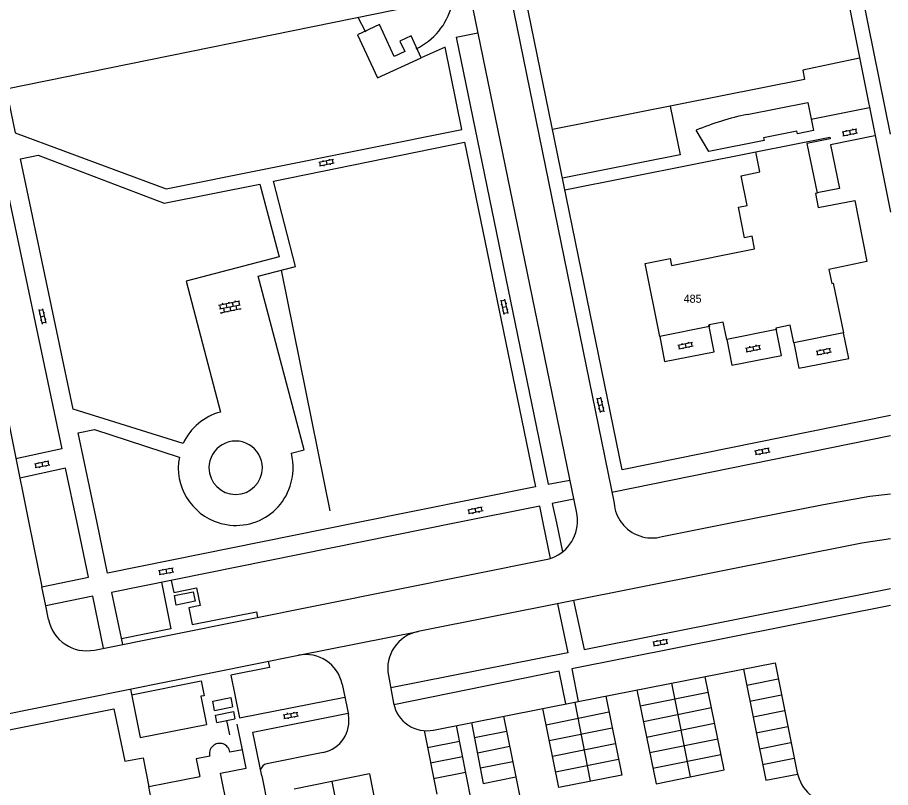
# Model space of a CAD drawing. Extents: x 148816 to 151297, y 399515 to 402500.
# Drawn here: x 151161.9 to 151297.2, y 399958.9 to 400078.4 of the extents above; entities that cross this region are included whole.
import ezdxf

# ---------------------------------------------------------------- set-up
doc = ezdxf.new("R2010")
doc.units = 0
for name, color, linetype in [('B01 Hoofdgebouw  [T] Norm', 7, 'Continuous'), ('B03 Overig opstal  [D] Gem', 7, 'Continuous'), ('B03 Overig opstal  [D] Norm', 7, 'Continuous'), ('Q19 Overig lijnvormig object  [D] Gem', 7, 'Continuous'), ('S02 Open verharding  Norm', 7, 'Continuous'), ('T03 Hek raster  [D] Gem', 7, 'Continuous'), ('T04 Haag heg  [D] Gem', 7, 'Continuous'), ('V00 Kant verharding algemeen  [T] Norm', 7, 'Continuous'), ('V00 Kant verharding algemeen secundair  [D] Norm', 7, 'Continuous'), ('V00 Kant verharding algemeen secundair  [T] Gem', 7, 'Continuous'), ('V06 Kant onverhard  [D] Norm', 7, 'Continuous'), ('Z02 Huisnummer  [Tekst] Norm', 7, 'Continuous')]:
    doc.layers.add(name, color=color, linetype=linetype)

msp = doc.modelspace()

# ---------------------------------------------------------------- linework, layer by layer
at = {"layer": 'B01 Hoofdgebouw  [T] Norm'}
for p, q in [((151226.72, 400080.84), (151160.11, 400067.3)), ((151276.36, 400057.55), (151287.82, 400059.85)), ((151287.86, 400059.59), (151284.28, 400058.87)), ((151287.82, 400059.85), (151287.86, 400059.59)), ((151284.28, 400058.87), (151285.85, 400051.14)), ((151276.98, 400054.45), (151276.36, 400057.55)), ((151274.06, 400053.86), (151276.98, 400054.45)), ((151274.99, 400049.23), (151274.06, 400053.86)), ((151285.85, 400051.14), (151285.58, 400051.09)), ((151285.58, 400051.09), (151286.04, 400048.9)), ((151286.04, 400048.9), (151291.68, 400050.02)), ((151291.68, 400050.02), (151293.59, 400040.53)), ((151273.66, 400048.96), (151274.99, 400049.23)), ((151274.61, 400044.23), (151273.66, 400048.96)), ((151275.78, 400044.46), (151274.61, 400044.23)), ((151276.17, 400042.5), (151275.78, 400044.46)), ((151263.28, 400039.92), (151276.17, 400042.5)), ((151259.21, 400040.24), (151263.06, 400041.01)), ((151261.47, 400028.91), (151259.21, 400040.24)), ((151263.06, 400041.01), (151263.28, 400039.92)), ((151293.59, 400040.53), (151287.68, 400039.33)), ((151287.68, 400039.33), (151288.13, 400037.13)), ((151288.13, 400037.13), (151288.37, 400037.18)), ((151288.37, 400037.18), (151289.93, 400029.5)), ((151271.31, 400031.16), (151269.11, 400030.72)), ((151269.11, 400030.72), (151269.16, 400030.45)), ((151271.86, 400028.44), (151271.31, 400031.16)), ((151281.67, 400030.69), (151279.48, 400030.22)), ((151282.25, 400027.93), (151281.67, 400030.69)), ((151269.16, 400030.45), (151261.47, 400028.91)), ((151279.54, 400029.98), (151271.86, 400028.44)), ((151279.48, 400030.22), (151279.54, 400029.98)), ((151289.93, 400029.5), (151282.25, 400027.93)), ((151182.21, 399959.09), (151190.13, 399960.67)), ((151203.94, 399908.22), (151193.35, 399961.16)), ((151195.53, 399892.43), (151182.21, 399959.09))]:
    msp.add_line(p, q, dxfattribs=at)
for points in [[(151218.01, 400077.29), (151214.6, 400075.7), (151217.71, 400069.03), (151224.48, 400072.15), (151222.93, 400075.55), (151221.17, 400074.75), (151221.91, 400073.11), (151220.27, 400072.36), (151218.01, 400077.29)], [(151275.02, 400063.37), (151284.43, 400065.23), (151285.3, 400060.85), (151282.8, 400060.35), (151282.72, 400060.77), (151277.55, 400059.75), (151277.63, 400059.33), (151269.09, 400057.62), (151267.1, 400060.91)], [(151193.35, 399961.16), (151197.33, 399961.96), (151196.74, 399964.82), (151194.79, 399964.43)], [(151191.67, 399963.8), (151189.59, 399963.39), (151190.13, 399960.67)]]:
    msp.add_lwpolyline(points, dxfattribs=at)
for centre, radius, start, end in [((151284.84, 400017.82), 46.6, 102.1598, 112.3727), ((151193.21, 399964.21), 1.59, 7.6869, 195.0884)]:
    msp.add_arc(centre, radius, start, end, dxfattribs=at)
at = {"layer": 'B03 Overig opstal  [D] Gem'}
for p, q in [((151192.13, 399972.35), (151194.92, 399972.9)), ((151194.92, 399972.9), (151195.2, 399971.48)), ((151192.41, 399970.92), (151192.13, 399972.35)), ((151192.41, 399970.92), (151195.2, 399971.48))]:
    msp.add_line(p, q, dxfattribs=at)
at = {"layer": 'B03 Overig opstal  [D] Norm'}
msp.add_line((151215.85, 400076.12), (151214.71, 400078.4), dxfattribs=at)
msp.add_arc((151219.28, 400082.81), 10.25, 295.5299, 35.3506, dxfattribs=at)
at = {"layer": 'Q19 Overig lijnvormig object  [D] Gem'}
for p, q in [((151186.18, 399988.72), (151189.12, 399989.31)), ((151186.47, 399987.25), (151186.18, 399988.72)), ((151189.12, 399989.31), (151189.41, 399987.84)), ((151189.41, 399987.84), (151186.47, 399987.25))]:
    msp.add_line(p, q, dxfattribs=at)
at = {"layer": 'S02 Open verharding  Norm'}
for p, q in [((151289.74, 400060.65), (151291.99, 400061.11)), ((151289.86, 400060.06), (151292.11, 400060.52)), ((151290.01, 400060.09), (151289.88, 400060.68)), ((151290.34, 400060.92), (151290.37, 400060.78)), ((151290.86, 400060.88), (151290.98, 400060.29)), ((151291.32, 400061.13), (151291.35, 400060.98)), ((151291.47, 400060.39), (151291.5, 400060.24)), ((151291.96, 400060.49), (151291.84, 400061.08)), ((151290.5, 400060.19), (151290.53, 400060.04)), ((151208.59, 400055.96), (151210.84, 400056.42)), ((151210.17, 400056.44), (151210.2, 400056.29)), ((151210.82, 400055.8), (151210.69, 400056.39)), ((151208.71, 400055.37), (151210.96, 400055.83)), ((151208.86, 400055.4), (151208.74, 400055.99)), ((151209.2, 400056.23), (151209.23, 400056.09)), ((151209.35, 400055.5), (151209.38, 400055.35)), ((151209.72, 400056.19), (151209.84, 400055.6)), ((151210.33, 400055.7), (151210.36, 400055.56)), ((151237.94, 400032.46), (151237.43, 400034.7)), ((151193.05, 400033.78), (151196.29, 400034.43)), ((151193.17, 400033.19), (151196.41, 400033.84)), ((151193.2, 400033.81), (151193.32, 400033.22)), ((151193.69, 400033.91), (151193.66, 400034.06)), ((151193.81, 400033.32), (151193.93, 400032.73)), ((151194.18, 400034.01), (151194.3, 400033.42)), ((151194.67, 400034.1), (151194.64, 400034.25)), ((151194.79, 400033.52), (151194.91, 400032.93)), ((151195.16, 400034.2), (151195.28, 400033.61)), ((151195.65, 400034.3), (151195.62, 400034.45)), ((151195.89, 400033.12), (151195.77, 400033.71)), ((151196.14, 400034.4), (151196.26, 400033.81)), ((151237.35, 400032.33), (151236.84, 400034.57)), ((151236.84, 400033.9), (151236.99, 400033.94)), ((151237.46, 400034.56), (151236.88, 400034.42)), ((151237.1, 400033.45), (151237.68, 400033.58)), ((151237.57, 400034.07), (151237.72, 400034.1)), ((151165.21, 400032.42), (151165.36, 400032.45)), ((151165.72, 400030.84), (151165.22, 400033.09)), ((151165.83, 400033.07), (151165.25, 400032.94)), ((151165.47, 400031.96), (151166.06, 400032.1)), ((151166.31, 400030.98), (151165.8, 400033.22)), ((151165.94, 400032.58), (151166.09, 400032.62)), ((151193.29, 400032.6), (151196.53, 400033.25)), ((151193.44, 400032.63), (151193.47, 400032.49)), ((151194.42, 400032.83), (151194.45, 400032.68)), ((151195.4, 400033.03), (151195.43, 400032.88)), ((151196.38, 400033.22), (151196.41, 400033.08)), ((151237.06, 400032.93), (151237.21, 400032.96)), ((151237.91, 400032.61), (151237.32, 400032.47)), ((151237.8, 400033.09), (151237.94, 400033.13)), ((151165.43, 400031.44), (151165.58, 400031.48)), ((151166.28, 400031.12), (151165.69, 400030.99)), ((151166.17, 400031.61), (151166.31, 400031.64)), ((151264.27, 400027.59), (151266.53, 400028.05)), ((151264.88, 400027.86), (151264.91, 400027.72)), ((151265.86, 400028.07), (151265.89, 400027.92)), ((151266.5, 400027.43), (151266.38, 400028.02)), ((151264.4, 400027), (151266.65, 400027.46)), ((151264.54, 400027.03), (151264.42, 400027.62)), ((151265.03, 400027.13), (151265.06, 400026.98)), ((151265.4, 400027.82), (151265.52, 400027.23)), ((151266.01, 400027.33), (151266.04, 400027.19)), ((151274.75, 400027.12), (151277, 400027.58)), ((151274.87, 400026.53), (151277.12, 400027)), ((151275.01, 400026.56), (151274.89, 400027.15)), ((151275.35, 400027.4), (151275.38, 400027.25)), ((151275.5, 400026.66), (151275.53, 400026.52)), ((151275.87, 400027.35), (151275.99, 400026.76)), ((151276.33, 400027.6), (151276.36, 400027.45)), ((151276.48, 400026.86), (151276.51, 400026.72)), ((151276.97, 400026.97), (151276.85, 400027.55)), ((151285.69, 400026.65), (151287.94, 400027.11)), ((151285.81, 400026.06), (151288.07, 400026.53)), ((151285.96, 400026.09), (151285.84, 400026.68)), ((151286.3, 400026.93), (151286.33, 400026.78)), ((151286.82, 400026.88), (151286.94, 400026.29)), ((151287.28, 400027.13), (151287.31, 400026.98)), ((151287.92, 400026.5), (151287.8, 400027.08)), ((151286.45, 400026.19), (151286.48, 400026.05)), ((151287.43, 400026.4), (151287.46, 400026.25)), ((151251.73, 400018.68), (151251.88, 400018.71)), ((151252.25, 400017.1), (151251.74, 400019.34)), ((151252.36, 400019.33), (151251.77, 400019.2)), ((151252.83, 400017.23), (151252.32, 400019.48)), ((151252.47, 400018.84), (151252.61, 400018.88)), ((151251.96, 400017.7), (151252.1, 400017.73)), ((151251.99, 400018.22), (151252.58, 400018.35)), ((151252.8, 400017.38), (151252.21, 400017.25)), ((151252.69, 400017.87), (151252.83, 400017.9)), ((151276.17, 400011.17), (151278.43, 400011.64)), ((151277.76, 400011.65), (151277.79, 400011.51)), ((151276.29, 400010.59), (151278.55, 400011.05)), ((151276.44, 400010.62), (151276.32, 400011.2)), ((151276.78, 400011.45), (151276.81, 400011.31)), ((151276.93, 400010.72), (151276.96, 400010.57)), ((151277.3, 400011.41), (151277.42, 400010.82)), ((151277.91, 400010.92), (151277.94, 400010.77)), ((151278.4, 400011.02), (151278.28, 400011.61)), ((151164.48, 400009.16), (151166.73, 400009.62)), ((151164.6, 400008.57), (151166.85, 400009.03)), ((151164.75, 400008.6), (151164.63, 400009.19)), ((151165.09, 400009.43), (151165.12, 400009.29)), ((151165.61, 400009.39), (151165.73, 400008.8)), ((151166.07, 400009.64), (151166.1, 400009.49)), ((151166.71, 400009), (151166.59, 400009.59)), ((151165.24, 400008.7), (151165.27, 400008.55)), ((151166.22, 400008.9), (151166.25, 400008.76)), ((151231.67, 400002.03), (151233.92, 400002.5)), ((151232.28, 400002.31), (151232.31, 400002.16)), ((151232.8, 400002.26), (151232.92, 400001.68)), ((151233.26, 400002.51), (151233.29, 400002.36)), ((151233.9, 400001.88), (151233.78, 400002.47)), ((151231.79, 400001.44), (151234.05, 400001.91)), ((151231.94, 400001.47), (151231.82, 400002.06)), ((151232.43, 400001.57), (151232.46, 400001.43)), ((151233.41, 400001.78), (151233.44, 400001.63)), ((151183.74, 399992.6), (151186, 399993.02)), ((151184.35, 399992.86), (151184.38, 399992.72)), ((151184.87, 399992.81), (151184.98, 399992.22)), ((151185.33, 399993.05), (151185.36, 399992.9)), ((151185.96, 399992.4), (151185.85, 399992.99)), ((151183.85, 399992.01), (151186.11, 399992.43)), ((151183.99, 399992.03), (151183.88, 399992.62)), ((151184.49, 399992.13), (151184.51, 399991.98)), ((151185.47, 399992.31), (151185.5, 399992.16)), ((151260.36, 399981.54), (151262.63, 399981.95)), ((151261.96, 399981.98), (151261.99, 399981.84)), ((151262.59, 399981.33), (151262.48, 399981.93)), ((151260.47, 399980.95), (151262.73, 399981.36)), ((151260.62, 399980.98), (151260.51, 399981.57)), ((151260.98, 399981.81), (151261, 399981.66)), ((151261.11, 399981.07), (151261.14, 399980.92)), ((151261.49, 399981.75), (151261.6, 399981.16)), ((151262.09, 399981.25), (151262.12, 399981.1)), ((151203.06, 399970.25), (151205.33, 399970.66)), ((151203.17, 399969.66), (151205.43, 399970.07)), ((151203.32, 399969.69), (151203.21, 399970.28)), ((151203.68, 399970.52), (151203.7, 399970.37)), ((151203.81, 399969.78), (151203.83, 399969.63)), ((151204.19, 399970.46), (151204.3, 399969.87)), ((151204.66, 399970.69), (151204.69, 399970.55)), ((151204.79, 399969.96), (151204.82, 399969.81)), ((151205.28, 399970.04), (151205.18, 399970.63))]:
    msp.add_line(p, q, dxfattribs=at)
at = {"layer": 'T03 Hek raster  [D] Gem'}
for p, q in [((151194.29, 399969.36), (151194.75, 399967.11)), ((151196.74, 399964.82), (151195.94, 399968.77))]:
    msp.add_line(p, q, dxfattribs=at)
at = {"layer": 'T04 Haag heg  [D] Gem'}
for points in [[(151292.45, 400072.07), (151283.63, 400070.23), (151283.91, 400068.77), (151244.84, 400061.02)], [(151246.76, 400051.65), (151276.36, 400057.55)], [(151210.36, 400001.89), (151202.79, 400039.22)]]:
    msp.add_lwpolyline(points, dxfattribs=at)
at = {"layer": 'V00 Kant verharding algemeen  [T] Norm'}
for p, q in [((151208.87, 400226.06), (151254.38, 400003.04)), ((151255.64, 400008.23), (151227.57, 400145.41)), ((151278.77, 400140.3), (151297.24, 400048.19)), ((151297.24, 400060.31), (151282.31, 400134.28)), ((151248.57, 400001.5), (151225.17, 400115.44)), ((151229.9, 400075.35), (151233.26, 400076.03)), ((151229.9, 400075.35), (151244.17, 400005.99)), ((151228.2, 400073.78), (151224.48, 400072.15)), ((151284.95, 400062.61), (151293.99, 400064.42)), ((151152.14, 400056.84), (151163.63, 400000)), ((151159.5, 400055.34), (151168.71, 400011.47)), ((151297.24, 400016.64), (151255.64, 400008.23)), ((151297.24, 400013.53), (151254.04, 400004.74)), ((151168.71, 400011.47), (151161.62, 400009.93)), ((151169.32, 400008.51), (151162.24, 400006.94)), ((151171.11, 400000), (151169.32, 400008.51)), ((151244.17, 400005.99), (151247.52, 400006.65)), ((151286.83, 400002.88), (151294.01, 400004.15)), ((151294.01, 400004.15), (151297.24, 400004.5)), ((151272.45, 400000), (151286.83, 400002.88)), ((151248.68, 400000.75), (151248.57, 400001.49)), ((151163.63, 400000), (151165.63, 399990.1)), ((151172.87, 399991.59), (151171.11, 400000)), ((151229.89, 400000), (151176.46, 399989.23)), ((151244.49, 399994.48), (151243.37, 400000)), ((151245.43, 400000), (151246.39, 399995.53)), ((151248.69, 400000), (151248.68, 400000.75)), ((151261.81, 399997.87), (151272.45, 400000)), ((151292.77, 399996.86), (151223.99, 399983.16)), ((151297.24, 399997.51), (151292.77, 399996.86)), ((151173.8, 399980.28), (151243.8, 399994.3)), ((151165.64, 399990.1), (151172.87, 399991.59)), ((151173.52, 399988.64), (151166.23, 399987.15)), ((151175.17, 399980.55), (151173.52, 399988.64)), ((151176.46, 399989.23), (151178.16, 399981.15)), ((151249.72, 399980.38), (151297.24, 399989.81)), ((151245.58, 399987.46), (151247.19, 399979.86)), ((151248.09, 399987.96), (151249.72, 399980.38)), ((151166.66, 399985.03), (151166.23, 399987.15)), ((151297.24, 399987.19), (151247.81, 399977.35)), ((151156.67, 399969.67), (151205.43, 399979.47)), ((151247.19, 399979.86), (151219.76, 399974.4)), ((151248.8, 399972.28), (151279.33, 399978.3)), ((151279.33, 399978.3), (151282.77, 399961.25)), ((151245.88, 399976.98), (151220.21, 399971.8)), ((151246.89, 399971.91), (151245.88, 399976.98)), ((151247.81, 399977.35), (151248.8, 399972.28)), ((151219.37, 399976.32), (151220.19, 399972.02)), ((151179.37, 399974.22), (151180.86, 399966.7)), ((151212.21, 399974.97), (151213.17, 399970.26)), ((151196.26, 399969.75), (151212.62, 399972.99)), ((151157.67, 399967.32), (151176.79, 399971.14)), ((151176.79, 399971.14), (151178.5, 399963.04)), ((151226.35, 399967.85), (151248.8, 399972.28)), ((151198.35, 399967.54), (151213.13, 399970.5)), ((151180.86, 399966.7), (151191.16, 399968.74)), ((151192.78, 399969.06), (151195.57, 399969.61)), ((151232.25, 399956.78), (151229.91, 399968.56)), ((151232.25, 399969.02), (151234.09, 399959.57)), ((151199.74, 399960.75), (151198.35, 399967.54)), ((151209.27, 399964.4), (151200.51, 399962.63)), ((151178.5, 399963.04), (151181.34, 399963.55)), ((151181.34, 399963.55), (151182.21, 399959.08)), ((151199.74, 399960.75), (151213.57, 399891.65)), ((151234.09, 399959.57), (151239.12, 399960.59)), ((151239.12, 399960.59), (151239.69, 399957.75))]:
    msp.add_line(p, q, dxfattribs=at)
for points in [[(151160.11, 400067.3), (151161.49, 400060.52), (151184.9, 400051.84), (151230.78, 400061.04), (151228.2, 400073.78)], [(151263.09, 400064.64), (151264.63, 400057.1), (151246.38, 400053.5)], [(151204.32, 400010.81), (151206.3, 400011.34), (151199.16, 400038.29), (151204.97, 400039.77), (151201.54, 400052.99), (151231.19, 400059.04), (151242.21, 400005.59), (151214.43, 400000)], [(151294.81, 400060.04), (151287.95, 400058.64), (151289.35, 400051.89), (151285.85, 400051.18)], [(151187.53, 400012.32), (151170.51, 400017.66), (151162.33, 400056.48), (151165.08, 400057.02), (151184.62, 400049.58), (151199.45, 400052.55), (151202.46, 400041.28), (151188.04, 400037.52), (151193.36, 400017.2)], [(151261.47, 400028.91), (151262.18, 400025.06), (151269.87, 400026.53), (151269.08, 400030.72)], [(151271.86, 400028.44), (151272.61, 400024.48), (151280.33, 400025.95), (151279.52, 400030.11)], [(151282.25, 400027.93), (151283.03, 400024.02), (151290.75, 400025.49), (151289.93, 400029.5)], [(151174.2, 400000), (151171.28, 400013.96), (151173.82, 400014.5), (151186.95, 400010.21)], [(151248.12, 400003.7), (151244.78, 400003.01), (151245.43, 400000)], [(151243.37, 400000), (151242.84, 400002.61), (151229.89, 400000)], [(151214.43, 400000), (151175.84, 399992.18), (151174.2, 400000)], [(151184.18, 399990.79), (151185.63, 399983.56), (151177.98, 399982.03)], [(151185.7, 399991.09), (151186.08, 399989.21), (151189.61, 399989.92), (151190.16, 399987.17), (151188.44, 399986.83), (151188.96, 399984.23), (151198.92, 399986.23), (151199.09, 399985.34)], [(151200.74, 399978.53), (151200.93, 399977.58), (151194.95, 399976.39), (151196.26, 399969.75)], [(151179.54, 399973.34), (151190.33, 399975.48), (151190.79, 399973.2), (151190.3, 399973.1), (151191.16, 399968.74)], [(151192.78, 399969.06), (151192.55, 399970.19), (151195.35, 399970.74), (151195.57, 399969.61)]]:
    msp.add_lwpolyline(points, dxfattribs=at)
for centre, radius, start, end in [((151195.69, 400008.5), 9.01, 104.9967, 154.875), ((151195.69, 400008.55), 4.14, 359.9931, 180.0069), ((151195.71, 400008.56), 8.9, 341.0956, 14.5919), ((151195.7, 400008.53), 8.9, 169.1012, 253.2357), ((151195.69, 400008.55), 4.14, 180.0069, 359.9931), ((151195.77, 400008.39), 8.78, 287.2082, 342.0547), ((151260.2, 400003.54), 5.85, 184.9465, 217.3178), ((151195.7, 400008.53), 8.9, 253.2357, 260.8035), ((151195.77, 400008.39), 8.78, 260.1666, 287.2082), ((151242.61, 400000.27), 6.08, 281.2426, 357.5052), ((151260.25, 400003.54), 5.88, 217.0491, 285.3126), ((151172.61, 399986.23), 6.07, 191.4209, 281.3102), ((151225.13, 399977.41), 5.86, 101.1905, 190.7751), ((151206.57, 399973.82), 5.76, 11.5373, 101.3169), ((151225.33, 399972.99), 5.23, 190.6732, 281.1556), ((151208.28, 399969.28), 4.98, 281.5173, 11.3285), ((151200.73, 399961.45), 1.2, 100.3658, 169.0343), ((151288.92, 399962.59), 6.29, 192.3102, 264.4394)]:
    msp.add_arc(centre, radius, start, end, dxfattribs=at)
at = {"layer": 'V00 Kant verharding algemeen secundair  [D] Norm'}
for p, q in [((151271.42, 399961.69), (151268.52, 399976.14)), ((151257.92, 399974.1), (151260.88, 399959.54)), ((151253.07, 399973.15), (151255.55, 399960.89)), ((151245.8, 399958.96), (151243.32, 399971.19)), ((151237.23, 399970), (151239.12, 399960.59)), ((151224.92, 399967.79), (151226.86, 399957.91)), ((151260.88, 399959.54), (151271.42, 399961.69)), ((151216.45, 399961.06), (151232.21, 399882.34)), ((151255.55, 399960.89), (151245.8, 399958.96))]:
    msp.add_line(p, q, dxfattribs=at)
msp.add_lwpolyline([(151274.44, 399977.32), (151277.89, 399960.07), (151282.83, 399961.04)], dxfattribs=at)
at = {"layer": 'V00 Kant verharding algemeen secundair  [T] Gem'}
for p, q in [((151166.23, 399987.15), (151165.63, 399990.1)), ((151263.29, 399975.12), (151266.15, 399960.61)), ((151274.94, 399974.84), (151279.83, 399975.82)), ((151258.42, 399971.62), (151268.96, 399973.77)), ((151275.43, 399972.37), (151280.32, 399973.35)), ((151248.26, 399972.16), (151250.67, 399959.93)), ((151258.92, 399969.21), (151269.46, 399971.35)), ((151243.82, 399968.7), (151253.57, 399970.67)), ((151275.92, 399969.91), (151280.81, 399970.89)), ((151259.41, 399966.79), (151269.95, 399968.93)), ((151276.42, 399967.44), (151281.31, 399968.42)), ((151237.7, 399967.65), (151232.73, 399966.65)), ((151244.32, 399966.26), (151254.07, 399968.23)), ((151225.43, 399965.17), (151230.39, 399966.15)), ((151244.81, 399963.81), (151254.56, 399965.78)), ((151259.9, 399964.38), (151270.44, 399966.52)), ((151276.91, 399964.98), (151281.8, 399965.96)), ((151238.18, 399965.3), (151233.2, 399964.3)), ((151225.9, 399962.77), (151230.86, 399963.74)), ((151238.65, 399962.95), (151233.67, 399961.95)), ((151245.31, 399961.37), (151255.05, 399963.34)), ((151260.39, 399961.96), (151270.93, 399964.1)), ((151277.4, 399962.52), (151282.29, 399963.49)), ((151226.37, 399960.37), (151231.33, 399961.34)), ((151210.6, 399959.88), (151226.35, 399881.17))]:
    msp.add_line(p, q, dxfattribs=at)
msp.add_lwpolyline([(151205.43, 399979.47), (151223.99, 399983.16)], dxfattribs=at)
at = {"layer": 'V06 Kant onverhard  [D] Norm'}
msp.add_line((151216.45, 399961.06), (151204.75, 399958.7), dxfattribs=at)

# ---------------------------------------------------------------- texts
at = {"layer": 'Z02 Huisnummer  [Tekst] Norm'}
msp.add_text('485', height=1.25, dxfattribs=at).set_placement((151265.15, 400034.15))

doc.saveas('drawing.dxf')
